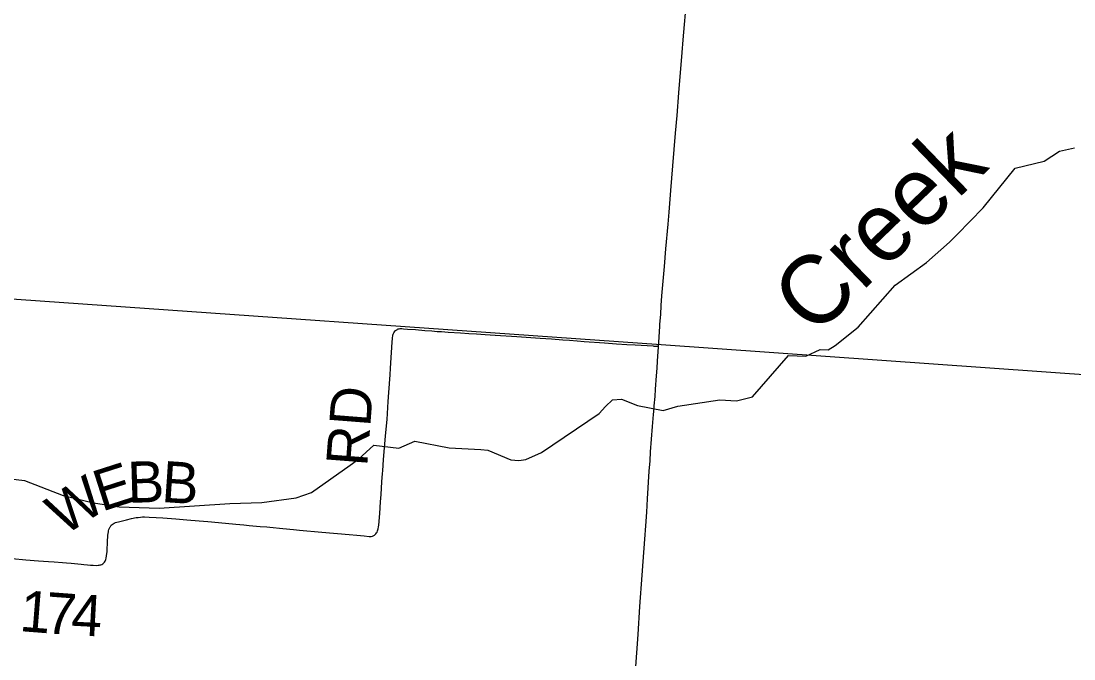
# Model space of a CAD drawing. Extents: x -49 to -8.2, y 9.4 to 23.5.
# Drawn here: x -13.706 to -12.98, y 10.819 to 11.259 of the extents above; entities that cross this region are included whole.
import ezdxf

# ---------------------------------------------------------------- set-up
doc = ezdxf.new("R2010")
doc.units = 0
for name, color, linetype in [('GM_X_County_Road', 7, 'Continuous'), ('GM_X_Minor_River', 7, 'Continuous'), ('GM_X_Minor_River_Text', 7, 'Continuous'), ('GM_X_Township', 7, 'Continuous'), ('GM_X_Township_Road', 7, 'Continuous'), ('GM_X_Township_Road_Text', 7, 'Continuous')]:
    doc.layers.add(name, color=color, linetype=linetype)

msp = doc.modelspace()

# ---------------------------------------------------------------- linework, layer by layer
at = {"layer": 'GM_X_County_Road'}
for points in [[(-13.26623, 11.03456), (-13.26608, 11.0371), (-13.26559, 11.04484), (-13.26537, 11.04824), (-13.26529, 11.04978), (-13.26479, 11.05659), (-13.26434, 11.06279), (-13.26388, 11.06929), (-13.26217, 11.08972), (-13.26118, 11.1018), (-13.25973, 11.11882), (-13.25902, 11.12718), (-13.25782, 11.14204), (-13.25634, 11.15906), (-13.25446, 11.18167), (-13.25349, 11.19374), (-13.25222, 11.20954), (-13.24993, 11.2374), (-13.24923, 11.24607), (-13.24684, 11.27518)], [(-13.28217, 10.81047), (-13.28043, 10.83557), (-13.27919, 10.85504), (-13.27746, 10.8767), (-13.27683, 10.88604), (-13.27577, 10.90147), (-13.27513, 10.91077), (-13.27444, 10.92017), (-13.27383, 10.92927), (-13.27262, 10.94846), (-13.27209, 10.95562), (-13.27173, 10.96182), (-13.27035, 10.97926), (-13.26967, 10.98756), (-13.26932, 10.99189), (-13.2692, 10.99344), (-13.26867, 10.99993), (-13.26831, 11.00489), (-13.26769, 11.01418), (-13.2673, 11.01945), (-13.26691, 11.0244), (-13.26645, 11.03091), (-13.26627, 11.034), (-13.26623, 11.03456)]]:
    msp.add_lwpolyline(points, dxfattribs=at)
at = {"layer": 'GM_X_Minor_River'}
msp.add_lwpolyline([(-13.73091, 10.94508), (-13.70363, 10.94207), (-13.67702, 10.93167), (-13.65603, 10.92665), (-13.63823, 10.92376), (-13.61074, 10.92284), (-13.56196, 10.926), (-13.53996, 10.92667), (-13.51621, 10.92997), (-13.50554, 10.93362), (-13.47896, 10.95245), (-13.47322, 10.95674), (-13.46267, 10.96628), (-13.44544, 10.96416), (-13.43438, 10.96914), (-13.41073, 10.96447), (-13.38893, 10.96324), (-13.384, 10.96299), (-13.36815, 10.95614), (-13.36266, 10.95569), (-13.35772, 10.95638), (-13.34704, 10.96118), (-13.30727, 10.98819), (-13.30285, 10.99307), (-13.29806, 10.99756), (-13.29179, 10.99805), (-13.28084, 10.99373), (-13.26306, 10.99027), (-13.25297, 10.99318), (-13.22409, 10.99755), (-13.21253, 10.99702), (-13.20149, 10.99973), (-13.17669, 11.02825), (-13.16456, 11.02772), (-13.15483, 11.03234), (-13.14933, 11.03208), (-13.14437, 11.03505), (-13.12847, 11.04775), (-13.10309, 11.07665), (-13.08147, 11.09251), (-13.06556, 11.10653), (-13.06019, 11.11178), (-13.04233, 11.13015), (-13.02038, 11.15739), (-13.00022, 11.16244), (-12.98971, 11.16914), (-12.97925, 11.17147)], dxfattribs=at)
at = {"layer": 'GM_X_Township'}
for p, q in [((-13.26451, 11.03553), (-13.75078, 11.06989)), ((-12.90488, 11.01013), (-13.26451, 11.03553))]:
    msp.add_line(p, q, dxfattribs=at)
at = {"layer": 'GM_X_Township_Road'}
for points in [[(-13.44631, 11.04629), (-13.44577, 11.04653), (-13.44525, 11.04667), (-13.44457, 11.04675), (-13.44334, 11.04679), (-13.4421, 11.04671), (-13.43932, 11.04647), (-13.43383, 11.04606), (-13.42748, 11.04553), (-13.42255, 11.04515), (-13.41902, 11.04487), (-13.41597, 11.04469), (-13.41127, 11.04442), (-13.40286, 11.04388), (-13.39709, 11.04341), (-13.39184, 11.04306), (-13.38596, 11.04264), (-13.37905, 11.04224), (-13.36399, 11.04132), (-13.34784, 11.04021), (-13.34009, 11.03971), (-13.33235, 11.03908), (-13.32771, 11.03869), (-13.32245, 11.03829), (-13.3175, 11.03794), (-13.30355, 11.03695), (-13.29519, 11.03634), (-13.28806, 11.03586), (-13.28246, 11.03551), (-13.27008, 11.03482), (-13.26946, 11.03477), (-13.26623, 11.03456)], [(-13.71218, 10.88808), (-13.70259, 10.88725), (-13.69391, 10.88661), (-13.6871, 10.88607), (-13.68308, 10.88577), (-13.67751, 10.88531), (-13.67472, 10.88507), (-13.67132, 10.88481), (-13.66451, 10.88426), (-13.66265, 10.88409), (-13.66018, 10.88385), (-13.65802, 10.88363), (-13.65616, 10.88345), (-13.65429, 10.88333), (-13.65275, 10.88342), (-13.65212, 10.8835), (-13.65152, 10.88365), (-13.65093, 10.88384), (-13.65035, 10.88405), (-13.64967, 10.88445), (-13.64913, 10.88495), (-13.64855, 10.88563), (-13.64804, 10.88639), (-13.64757, 10.88751), (-13.64729, 10.8884), (-13.64697, 10.88992), (-13.64666, 10.89299), (-13.6466, 10.89392), (-13.64636, 10.89948), (-13.64604, 10.90413), (-13.64572, 10.90659), (-13.64562, 10.90724), (-13.64543, 10.90815), (-13.64505, 10.90903), (-13.64463, 10.90987), (-13.64432, 10.91031), (-13.64401, 10.91075), (-13.64379, 10.91106), (-13.64321, 10.91155), (-13.64249, 10.91201), (-13.6418, 10.9124), (-13.64077, 10.91286), (-13.64, 10.91312), (-13.6387, 10.91351), (-13.63605, 10.91406), (-13.63335, 10.91478), (-13.62973, 10.9157), (-13.62669, 10.91631), (-13.62529, 10.91652), (-13.62361, 10.91672), (-13.62227, 10.91679), (-13.62082, 10.91682), (-13.61752, 10.91671), (-13.61276, 10.91646), (-13.60811, 10.91616), (-13.59933, 10.91545), (-13.5917, 10.91484), (-13.58305, 10.9141), (-13.57719, 10.91359), (-13.56983, 10.91291), (-13.55786, 10.91179), (-13.5523, 10.91132), (-13.54859, 10.91096), (-13.54116, 10.91031), (-13.53652, 10.90987), (-13.53436, 10.90968), (-13.5254, 10.90877), (-13.51798, 10.90808), (-13.51396, 10.90769), (-13.4985, 10.90624), (-13.47969, 10.90471), (-13.47438, 10.90418), (-13.46922, 10.90368), (-13.46585, 10.90337), (-13.46448, 10.90337), (-13.46368, 10.90353), (-13.46314, 10.90368), (-13.46276, 10.90391), (-13.4623, 10.90422), (-13.46173, 10.90472), (-13.46128, 10.90513), (-13.46073, 10.90578), (-13.4604, 10.90638), (-13.46003, 10.90721), (-13.45959, 10.90871), (-13.45936, 10.90991), (-13.45921, 10.91117), (-13.45863, 10.91925), (-13.45804, 10.9273), (-13.45768, 10.93225), (-13.45705, 10.94093), (-13.45661, 10.94681), (-13.45647, 10.94866), (-13.45593, 10.9564), (-13.4553, 10.96445), (-13.45458, 10.9725), (-13.45412, 10.97745), (-13.45357, 10.98395), (-13.45266, 10.99656), (-13.45222, 11.00272), (-13.45143, 11.01479), (-13.45111, 11.01944), (-13.45046, 11.03029), (-13.44997, 11.03741), (-13.44976, 11.03991), (-13.44945, 11.04232), (-13.44931, 11.04292), (-13.44892, 11.04385), (-13.44847, 11.04456), (-13.44763, 11.04546), (-13.44689, 11.04601), (-13.4464, 11.04625), (-13.44631, 11.04629)]]:
    msp.add_lwpolyline(points, dxfattribs=at)

# ---------------------------------------------------------------- texts
at = {"layer": 'GM_X_Minor_River_Text'}
msp.add_text('Creek', height=0.047345, rotation=44.00958, dxfattribs=at).set_placement((-13.1589, 11.04029))
at = {"layer": 'GM_X_Township_Road_Text'}
for s, height, rotation, p in [('RD', 0.028409, 85.56412, (-13.4673, 10.95118)), ('E', 0.02841, 17.77765, (-13.65038, 10.92035)), ('B', 0.02841, 1.72542, (-13.63221, 10.92648)), ('B', 0.02841, 356.1488, (-13.60962, 10.9272)), ('W', 0.02841, 32.55204, (-13.67637, 10.90346)), ('1', 0.02841, 355.46403, (-13.70757, 10.83809)), ('7', 0.02841, 355.76874, (-13.68996, 10.83669)), ('4', 0.02841, 356.97339, (-13.67186, 10.83536))]:
    msp.add_text(s, height=height, rotation=rotation, dxfattribs=at).set_placement(p)

doc.saveas('drawing.dxf')
